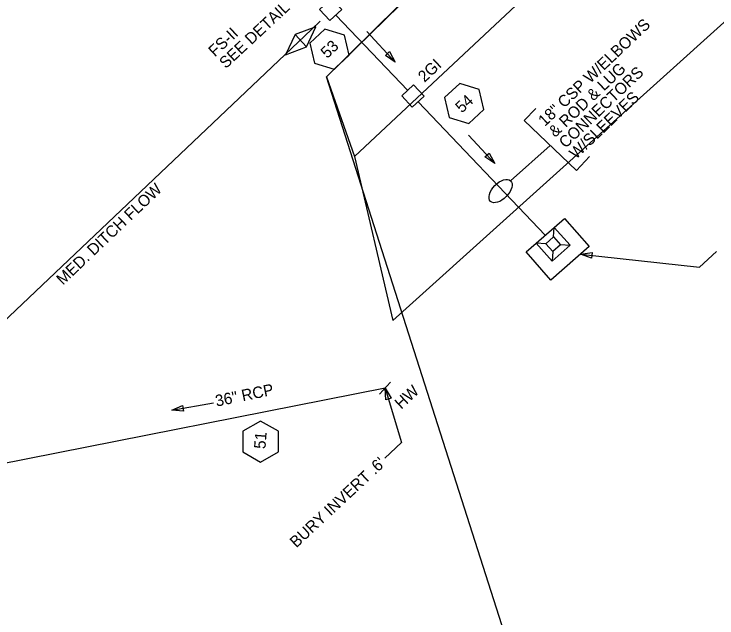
# Model space of a CAD drawing. Extents: x 2384780 to 2405432, y 547869 to 573706.
# Drawn here: x 2397238 to 2397544.3, y 558745.4 to 559008.8 of the extents above; entities that cross this region are included whole.
import ezdxf

# ---------------------------------------------------------------- set-up
doc = ezdxf.new("R2010")
doc.units = 0
for name, color, linetype in [('Old_Level_1', 7, 'Continuous'), ('Old_Level_10', 7, 'Continuous'), ('Old_Level_19', 7, 'Continuous'), ('Old_Level_5', 7, 'Continuous'), ('Old_Level_62', 7, 'Continuous'), ('Old_Level_9', 7, 'Continuous'), ('Prop Drainage Box Number Symbol CELL', 7, 'Continuous'), ('Prop Drainage Structure Pipe CSP 18in', 7, 'Continuous')]:
    doc.layers.add(name, color=color, linetype=linetype)

# ---------------------------------------------------------------- blocks, each defined once
blk = doc.blocks.new('PSS')
at = {"layer": 'Old_Level_1'}
for p, q in [((0, 14.8595), (0, 31.69675)), ((8.3065, 6.55325), (0, 14.8595)), ((21.4495, 6.591), (29.77475, 14.8595)), ((8.34375, -6.59075), (0.00025, -14.859)), ((21.46825, -6.55325), (29.77475, -14.8595)), ((0, -31.71525), (0.00025, -14.859))]:
    blk.add_line(p, q, dxfattribs=at)
for points in [[(0, 31.69675), (46.6125, 31.69675), (46.61225, -31.71575), (0, -31.71525)], [(0.00025, -14.859), (0, 14.8595)], [(0.00025, -14.859), (29.77475, -14.8595), (29.77475, 14.8595), (0, 14.8595)]]:
    blk.add_lwpolyline(points, dxfattribs=at)
blk.add_lwpolyline([(8.3065, 6.55325), (21.469, 6.553), (21.46825, -6.55325), (8.30625, -6.55325)], close=True, dxfattribs=at)
blk = doc.blocks.new('FALSUP')
at = {"layer": 'Old_Level_9'}
for p, q in [((0, 0.07375), (-0.181, 0.00325)), ((0, -0.07375), (0, 0.07375)), ((0.1775, 0), (0, 0.07375)), ((-0.181, 0.00325), (0, -0.07375)), ((0, -0.07375), (0.1775, 0))]:
    blk.add_line(p, q, dxfattribs=at)
blk = doc.blocks.new('BUBBLE')
at = {"layer": 'Old_Level_10'}
blk.add_ellipse((0, 0), major_axis=(192, 154), ratio=0.548538, dxfattribs=at)

msp = doc.modelspace()

# ---------------------------------------------------------------- linework, layer by layer
at = {"layer": 'Old_Level_1'}
for p, q in [((2397409.55, 558975.47), (2397378.25, 559008.32)), ((2397399.72, 558845.66), (2396916, 558749.71)), ((2397397.31, 558843.06), (2397402.13, 558848.25))]:
    msp.add_line(p, q, dxfattribs=at)
at = {"layer": 'Old_Level_19'}
msp.add_lwpolyline([(2397371.44, 559005.63), (2397367.7, 559002.08), (2397258.81, 558898.68), (2397123.9, 558770.56), (2397014.48, 558666.64), (2396983.03, 558636.86)], dxfattribs=at)
at = {"layer": 'Old_Level_5'}
for p, q in [((2397404.14, 558987.88), (2397391.77, 559001.14)), ((2397460.29, 558962.31), (2397465.34, 558967.62)), ((2397460.29, 558962.31), (2397483.07, 558940.63)), ((2397447.51, 558943.66), (2397435.99, 558956.01)), ((2397471.68, 558951.47), (2397454.41, 558936.12)), ((2397488.84, 558946.7), (2397483.07, 558940.63)), ((2397484.88, 558904.1), (2397536.74, 558898.45)), ((2397544.06, 558905.27), (2397536.74, 558898.45)), ((2397399.72, 558845.66), (2397406.91, 558821.93)), ((2397306.71, 558835.98), (2397324.87, 558839.18)), ((2397399.59, 558815.11), (2397406.91, 558821.93))]:
    msp.add_line(p, q, dxfattribs=at)
for points in [[(2397401.64, 558992.39), (2397404.14, 558987.88), (2397399.81, 558990.68)], [(2397445.01, 558948.17), (2397447.51, 558943.66), (2397443.18, 558946.47)], [(2397489.72, 558902.32), (2397484.88, 558904.1), (2397489.99, 558904.8)], [(2397399.97, 558840.51), (2397399.72, 558845.66), (2397402.36, 558841.23)], [(2397311.85, 558835.62), (2397306.71, 558835.98), (2397311.42, 558838.08)]]:
    msp.add_lwpolyline(points, close=True, dxfattribs=at)
at = {"layer": 'Old_Level_62'}
msp.add_lwpolyline([(2397220.17, 559463.12), (2398218.71, 559471.56), (2398237.6, 559142.52), (2397764.97, 558556.02), (2397466.68, 558691.91), (2397374.16, 558981.45), (2397777.58, 559376.08)], dxfattribs=at)
for points in [[(2397403.1, 558875.13), (2397978.41, 559393.67), (2397960.06, 559428.01), (2397892.02, 559420.52), (2397386.42, 558946.65)], [(2397386.42, 558946.65), (2397892.02, 559420.52), (2397819.35, 559420.85), (2397374.16, 558981.45)]]:
    msp.add_lwpolyline(points, close=True, dxfattribs=at)
at = {"layer": 'Old_Level_9'}
for points in [[(2397371.11, 559010.83), (2397376.25, 559015.62), (2397380.82, 559010.72), (2397375.68, 559005.93)], [(2397406.98, 558973.07), (2397412.12, 558977.87), (2397416.69, 558972.97), (2397411.55, 558968.17)]]:
    msp.add_lwpolyline(points, close=True, dxfattribs=at)
at = {"layer": 'Prop Drainage Box Number Symbol CELL'}
for points in [[(2397381.99, 558999.64), (2397373.43, 559002.26), (2397366.89, 558996.16), (2397368.9, 558987.44), (2397377.46, 558984.82), (2397384, 558990.92)], [(2397440.76, 558975.9), (2397432.21, 558978.52), (2397425.66, 558972.41), (2397427.67, 558963.69), (2397436.23, 558961.08), (2397442.78, 558967.18)], [(2397345.44, 558813.4), (2397353.19, 558817.87), (2397353.19, 558826.82), (2397345.44, 558831.29), (2397337.69, 558826.82), (2397337.69, 558817.87)]]:
    msp.add_lwpolyline(points, close=True, dxfattribs=at)
at = {"layer": 'Prop Drainage Structure Pipe CSP 18in'}
msp.add_line((2397469.52, 558912.34), (2397414.12, 558970.57), dxfattribs=at)

# ---------------------------------------------------------------- block references
at = {"layer": 'Old_Level_5'}
for name, p, xscale, yscale, rotation in [('BUBBLE', (2397450.03, 558931.61), 0.025500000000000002, 0.025500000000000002, -172.83536183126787), ('PSS', (2397469.52, 558912.34), 0.35000000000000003, 0.35000000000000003, -48.77507108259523)]:
    msp.add_blockref(name, p, dxfattribs=dict(at, xscale=xscale, yscale=yscale, rotation=rotation))
at = {"layer": 'Old_Level_9', "xscale": 50.00000000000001, "yscale": 50, "rotation": 43.00001022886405}
msp.add_blockref('FALSUP', (2397362.97, 558997.13), dxfattribs=at)

# ---------------------------------------------------------------- texts
at = {"layer": 'Old_Level_19'}
msp.add_text('MED. DITCH FLOW', height=5, rotation=43.6211, dxfattribs=at).set_placement((2397259.3, 558890.32))
at = {"layer": 'Old_Level_5'}
for s, rotation, p in [('SEE DETAIL', 43, (2397330.29, 558984.76)), ('18" CSP W/ELBOWS', 43.5743, (2397469.3, 558959.5)), ('FS-II', 43, (2397325.52, 558989.88)), ('2GI', 43, (2397416.87, 558978.75)), ('& ROD & LUG', 43.5743, (2397473.82, 558954.75)), ('CONNECTORS', 43.5743, (2397478.33, 558950)), ('W/SLEEVES', 43.5743, (2397482.85, 558945.25)), ('36" RCP', 11.5873, (2397326.24, 558837.55)), ('HW', 43, (2397406.73, 558836.19)), ("BURY INVERT .6'", 43, (2397361.02, 558775.72))]:
    msp.add_text(s, height=5, rotation=rotation, dxfattribs=at).set_placement(p)
at = {"layer": 'Prop Drainage Box Number Symbol CELL'}
for s, rotation, p in [('53', 43, (2397374.45, 558989.19)), ('54', 43, (2397433.16, 558965.39)), ('51', 85.5105, (2397347.53, 558818.98))]:
    msp.add_text(s, height=5, rotation=rotation, dxfattribs=at).set_placement(p)

doc.saveas('drawing.dxf')
